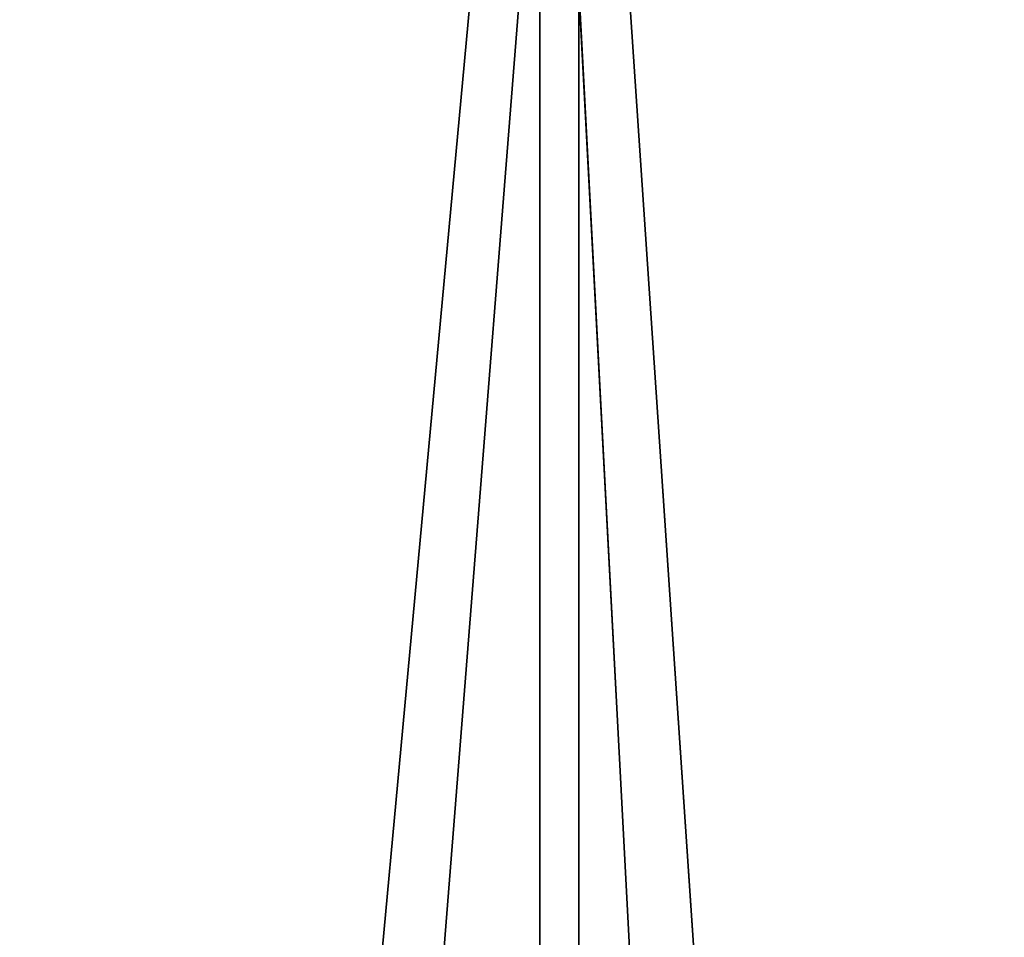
# Model space of a CAD drawing. Extents: x 0 to 8.9, y 0 to 29.9.
# Tile 254 of 656: x 2.9752 to 3.0026, y 0.153 to 0.1785. Entities that reach past the tile are written whole.
import ezdxf

# ---------------------------------------------------------------- set-up
doc = ezdxf.new("R2010")
doc.units = 0
doc.header["$LTSCALE"] = 2.54
doc.layers.get('0').update_dxf_attribs({"color": 13, "linetype": 'CONTINUOUS'})

# ---------------------------------------------------------------- blocks, each defined once
blk = doc.blocks.new('SZCZOTKA_DO_WC_BEZ_POKRYWK')
at = {"color": 0}
for p, q in [((2.989641, 0.2, 0.770587), (2.972973, 0.02, 0.787245)), ((2.989641, 0.2, 0.770587), (2.972973, 0.02, 0.787245)), ((2.976468, 0.02, 1.481311), (2.990729, 0.2, 1.495378)), ((2.976468, 0.02, 1.481311), (2.990729, 0.2, 1.495378)), ((2.999138, 0.02, 0.761764), (2.989641, 0.2, 0.770587)), ((2.989641, 0.2, 0.770587), (2.989641, 0.02, 0.770587)), ((2.989641, 0.2, 0.770587), (2.989641, 0.02, 0.770587)), ((2.999138, 0.02, 0.761764), (2.989641, 0.2, 0.770587)), ((2.990729, 0.2, 1.495378), (3.002888, 0.02, 1.506527)), ((2.990729, 0.2, 1.495378), (3.002888, 0.02, 1.506527)), ((2.990729, 0.2, 1.495378), (2.990729, 0.02, 1.495378)), ((2.990729, 0.2, 1.495378), (2.990729, 0.02, 1.495378))]:
    blk.add_line(p, q, dxfattribs=at)
mesh = blk.add_polyface(dxfattribs=at)
corners = [(2.989641, 0.2, 0.770587), (2.972973, 0.02, 0.787245), (2.954801, 0.2, 0.807349)]
mesh.append_faces([[corners[k] for k in face] for face in [(0, 1, 2)]], dxfattribs={"color": 0})
mesh = blk.add_polyface(dxfattribs=at)
corners = [(2.955778, 0.2, 1.458721), (2.955778, 0.02, 1.458721), (2.976468, 0.02, 1.481311)]
mesh.append_faces([[corners[k] for k in face] for face in [(0, 1, 2)]], dxfattribs={"color": 0})
mesh = blk.add_polyface(dxfattribs=at)
corners = [(2.955778, 0.2, 1.458721), (2.976468, 0.02, 1.481311), (2.990729, 0.2, 1.495378)]
mesh.append_faces([[corners[k] for k in face] for face in [(0, 1, 2)]], dxfattribs={"color": 0})
mesh = blk.add_polyface(dxfattribs=at)
corners = [(2.989641, 0.02, 0.770587), (2.972973, 0.02, 0.787245), (2.989641, 0.2, 0.770587)]
mesh.append_faces([[corners[k] for k in face] for face in [(0, 1, 2)]], dxfattribs={"color": 0})
mesh = blk.add_polyface(dxfattribs=at)
corners = [(2.990729, 0.2, 1.495378), (2.976468, 0.02, 1.481311), (2.990729, 0.02, 1.495378)]
mesh.append_faces([[corners[k] for k in face] for face in [(0, 1, 2)]], dxfattribs={"color": 0})
mesh = blk.add_polyface(dxfattribs=at)
corners = [(3.028022, 0.2, 0.737537), (2.999138, 0.02, 0.761764), (2.989641, 0.2, 0.770587)]
mesh.append_faces([[corners[k] for k in face] for face in [(0, 1, 2)]], dxfattribs={"color": 0})
mesh = blk.add_polyface(dxfattribs=at)
corners = [(2.999138, 0.02, 0.761764), (2.989641, 0.02, 0.770587), (2.989641, 0.2, 0.770587)]
mesh.append_faces([[corners[k] for k in face] for face in [(0, 1, 2)]], dxfattribs={"color": 0})
mesh = blk.add_polyface(dxfattribs=at)
corners = [(3.029209, 0.2, 1.528312), (2.990729, 0.2, 1.495378), (3.002888, 0.02, 1.506527)]
mesh.append_faces([[corners[k] for k in face] for face in [(0, 1, 2)]], dxfattribs={"color": 0})
mesh = blk.add_polyface(dxfattribs=at)
corners = [(3.002888, 0.02, 1.506527), (2.990729, 0.2, 1.495378), (2.990729, 0.02, 1.495378)]
mesh.append_faces([[corners[k] for k in face] for face in [(0, 1, 2)]], dxfattribs={"color": 0})
mesh = blk.add_polyface(dxfattribs=at)
corners = [(3.028022, 0.2, 0.737537), (3.027092, 0.02, 0.738261), (2.999138, 0.02, 0.761764)]
mesh.append_faces([[corners[k] for k in face] for face in [(0, 1, 2)]], dxfattribs={"color": 0})

msp = doc.modelspace()

# ---------------------------------------------------------------- block references
at = {"color": 0}
msp.add_blockref('SZCZOTKA_DO_WC_BEZ_POKRYWK', (0, 0), dxfattribs=at)

doc.saveas('drawing.dxf')
